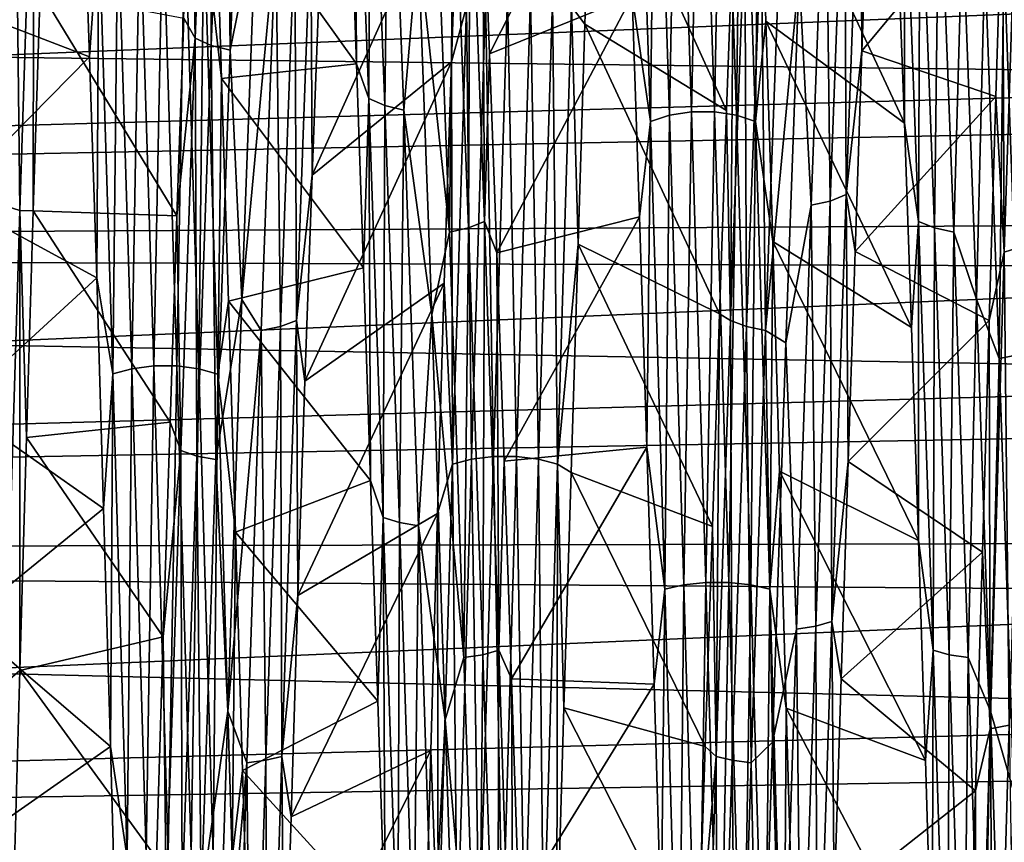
# Model space of a CAD drawing. Header units: metres. Extents: x -95 to 103, y -12 to 12.
# Tile 513 of 520: x 96.86 to 100.14, y 2.5 to 5.24. Entities that reach past the tile are written whole.
import ezdxf

# ---------------------------------------------------------------- set-up
doc = ezdxf.new("R2010")
doc.units = ezdxf.units.M
doc.layers.add('solid_P74500_01', color=7, linetype='CONTINUOUS')

msp = doc.modelspace()

# ---------------------------------------------------------------- linework, layer by layer
at = {"layer": 'solid_P74500_01'}
for points in [[(97.49662, 6.406206, -6.870044), (97.448494, 5.174844, -7.836549), (97.434753, 5.867796, -7.405045)], [(97.501907, 5.15041, -7.799647), (97.448494, 5.174844, -7.836549), (97.49662, 6.406206, -6.870044)], [(97.550026, 6.375975, -6.837703), (97.501907, 5.15041, -7.799647), (97.49662, 6.406206, -6.870044)], [(97.550026, 6.375975, -6.837703), (97.565155, 5.134653, -7.775849), (97.501907, 5.15041, -7.799647)], [(97.550026, 6.375975, -6.837703), (97.613274, 6.356479, -6.816846), (97.565155, 5.134653, -7.775849)], [(97.565155, 5.134653, -7.775849), (97.613274, 6.356479, -6.816846), (97.649796, 5.559657, -7.468558)], [(99.052368, 6.361449, 8.3179), (98.979134, 6.346772, 8.298602), (99.026199, 4.918755, 9.218903)], [(99.099426, 4.930111, 9.240327), (99.052368, 6.361449, 8.3179), (99.026199, 4.918755, 9.218903)], [(99.128937, 6.361369, 8.317882), (99.052368, 6.361449, 8.3179), (99.099426, 4.930111, 9.240327)], [(99.175995, 4.930035, 9.240295), (99.128937, 6.361369, 8.317882), (99.099426, 4.930111, 9.240327)], [(99.202133, 6.346554, 8.298548), (99.128937, 6.361369, 8.317882), (99.175995, 4.930035, 9.240295)], [(98.979134, 6.346772, 8.298602), (98.915939, 6.319538, 8.262897), (98.962997, 4.897666, 9.179248)], [(99.026199, 4.918755, 9.218903), (98.979134, 6.346772, 8.298602), (98.962997, 4.897666, 9.179248)], [(99.249191, 4.918549, 9.218813), (99.202133, 6.346554, 8.298548), (99.175995, 4.930035, 9.240295)], [(99.265266, 6.319234, 8.26279), (99.202133, 6.346554, 8.298548), (99.249191, 4.918549, 9.218813)], [(98.962997, 4.897666, 9.179248), (98.915939, 6.319538, 8.262897), (98.902306, 5.316321, 8.872353)], [(99.312325, 4.897384, 9.179092), (99.265266, 6.319234, 8.26279), (99.249191, 4.918549, 9.218813)], [(99.312325, 4.897384, 9.179092), (99.323021, 5.932525, 8.472566), (99.265266, 6.319234, 8.26279)], [(97.977829, 6.229017, 7.037667), (97.962379, 5.732308, 7.511739), (97.985443, 5.089697, 7.960248)], [(98.025955, 4.973934, 7.969275), (97.977829, 6.229017, 7.037667), (97.985443, 5.089697, 7.960248)], [(98.031242, 6.199695, 7.004468), (97.977829, 6.229017, 7.037667), (98.025955, 4.973934, 7.969275)], [(98.079361, 4.950531, 7.931694), (98.031242, 6.199695, 7.004468), (98.025955, 4.973934, 7.969275)], [(98.079361, 4.950531, 7.931694), (98.09449, 6.180789, 6.983056), (98.031242, 6.199695, 7.004468)], [(98.079361, 4.950531, 7.931694), (98.142609, 4.935444, 7.907454), (98.09449, 6.180789, 6.983056)], [(98.09449, 6.180789, 6.983056), (98.142609, 4.935444, 7.907454), (98.189949, 5.49087, 7.523556)], [(96.865204, 4.602046, -9.324647), (96.802071, 4.621867, -9.365029), (96.849129, 6.080671, -8.487874)], [(96.91227, 6.054558, -8.451257), (96.865204, 4.602046, -9.324647), (96.849129, 6.080671, -8.487874)], [(96.91227, 6.054558, -8.451257), (96.909737, 4.600254, -9.261973), (96.865204, 4.602046, -9.324647)], [(96.91227, 6.054558, -8.451257), (96.932594, 5.332528, -8.859511), (96.909737, 4.600254, -9.261973)], [(98.879395, 6.015649, 8.413535), (98.404556, 5.754221, 7.494626), (98.42765, 5.123442, 7.940166)], [(98.902306, 5.316321, 8.872353), (98.879395, 6.015649, 8.413535), (98.42765, 5.123442, 7.940166)], [(99.312325, 4.897384, 9.179092), (99.346703, 5.231893, 8.922425), (99.323021, 5.932525, 8.472566)], [(99.323021, 5.932525, 8.472566), (99.807777, 4.892318, 8.084879), (99.783539, 5.541072, 7.65426)], [(99.323021, 5.932525, 8.472566), (99.346703, 5.231893, 8.922425), (99.807777, 4.892318, 8.084879)], [(99.608437, 5.916323, -7.245067), (99.661819, 5.944295, -7.279444), (99.613693, 4.655078, -8.162107)], [(99.613693, 4.655078, -8.162107), (99.661819, 5.944295, -7.279444), (99.66613, 5.13278, -7.934064)], [(99.661819, 5.944295, -7.279444), (99.689606, 5.765805, -7.486986), (99.66613, 5.13278, -7.934064)], [(100.186554, 5.930209, -8.549007), (100.139496, 4.463236, -9.393106), (100.133942, 5.69475, -8.634665)], [(100.202698, 4.482612, -9.433604), (100.139496, 4.463236, -9.393106), (100.186554, 5.930209, -8.549007)], [(98.700546, 5.280422, -8.962939), (98.767265, 5.920867, -8.479403), (98.744789, 5.221817, -8.928417)], [(98.744789, 5.221817, -8.928417), (98.767265, 5.920867, -8.479403), (99.215996, 4.934728, -8.057985)], [(98.767265, 5.920867, -8.479403), (99.238701, 5.57671, -7.626868), (99.215996, 4.934728, -8.057985)], [(99.545204, 5.898263, -7.222893), (99.497086, 4.619058, -8.098723), (99.457085, 5.388814, -7.59851)], [(99.56031, 4.633192, -8.123578), (99.497086, 4.619058, -8.098723), (99.545204, 5.898263, -7.222893)], [(99.56031, 4.633192, -8.123578), (99.545204, 5.898263, -7.222893), (99.608437, 5.916323, -7.245067)], [(99.56031, 4.633192, -8.123578), (99.608437, 5.916323, -7.245067), (99.613693, 4.655078, -8.162107)], [(97.448494, 5.174844, -7.836549), (97.41095, 5.241157, -7.86069), (97.434753, 5.867796, -7.405045)], [(98.309158, 5.834529, 7.308279), (98.357277, 4.544053, 8.176096), (98.362541, 5.862215, 7.342874)], [(98.357277, 4.544053, 8.176096), (98.41066, 4.565629, 8.21481), (98.362541, 5.862215, 7.342874)], [(98.362541, 5.862215, 7.342874), (98.41066, 4.565629, 8.21481), (98.404556, 5.754221, 7.494626)], [(99.806442, 5.86202, 7.342897), (99.783539, 5.541072, 7.65426), (99.807777, 4.892318, 8.084879)], [(99.854568, 4.565434, 8.2148), (99.806442, 5.86202, 7.342897), (99.807777, 4.892318, 8.084879)], [(99.859856, 5.834405, 7.308281), (99.806442, 5.86202, 7.342897), (99.854568, 4.565434, 8.2148)], [(98.309158, 5.834529, 7.308279), (98.245926, 5.816661, 7.285959), (98.294044, 4.530127, 8.151117)], [(98.309158, 5.834529, 7.308279), (98.294044, 4.530127, 8.151117), (98.357277, 4.544053, 8.176096)], [(99.907974, 4.543929, 8.176078), (99.859856, 5.834405, 7.308281), (99.854568, 4.565434, 8.2148)], [(99.907974, 4.543929, 8.176078), (99.923103, 5.816619, 7.28594), (99.859856, 5.834405, 7.308281)], [(97.097191, 5.113085, 8.989099), (97.073021, 5.811236, 8.554758), (96.608238, 5.300789, 7.821755)], [(97.127663, 5.560742, 8.788664), (97.073021, 5.811236, 8.554758), (97.097191, 5.113085, 8.989099)], [(98.324486, 5.800208, -8.562467), (97.837395, 4.719512, -8.186044), (97.861992, 5.372744, -7.772181)], [(98.324486, 5.800208, -8.562467), (98.30069, 5.096537, -9.000702), (97.837395, 4.719512, -8.186044)], [(98.294044, 4.530127, 8.151117), (98.245926, 5.816661, 7.285959), (98.189949, 5.49087, 7.523556)], [(98.351219, 5.280407, -8.963262), (98.30069, 5.096537, -9.000702), (98.324486, 5.800208, -8.562467)], [(99.907974, 4.543929, 8.176078), (99.971222, 4.530087, 8.151092), (99.923103, 5.816619, 7.28594)], [(99.923103, 5.816619, 7.28594), (99.971222, 4.530087, 8.151092), (100.000961, 5.565186, 7.461669)], [(100.133942, 5.69475, -8.634665), (99.66613, 5.13278, -7.934064), (99.689606, 5.765805, -7.486986)], [(97.476982, 5.560448, 8.78853), (97.536491, 5.04087, 9.029741), (97.514587, 5.747598, 8.59754)], [(97.514587, 5.747598, 8.59754), (97.985443, 5.089697, 7.960248), (97.962379, 5.732308, 7.511739)], [(97.514587, 5.747598, 8.59754), (97.536491, 5.04087, 9.029741), (97.985443, 5.089697, 7.960248)], [(98.41066, 4.565629, 8.21481), (98.42765, 5.123442, 7.940166), (98.404556, 5.754221, 7.494626)], [(100.133942, 5.69475, -8.634665), (100.111053, 4.980527, -9.063538), (99.66613, 5.13278, -7.934064)], [(100.139496, 4.463236, -9.393106), (100.111053, 4.980527, -9.063538), (100.133942, 5.69475, -8.634665)], [(97.190857, 5.584774, 8.826588), (97.127663, 5.560742, 8.788664), (97.174721, 4.057989, 9.571783)], [(97.237915, 4.075533, 9.613092), (97.190857, 5.584774, 8.826588), (97.174721, 4.057989, 9.571783)], [(97.264091, 5.597718, 8.84708), (97.190857, 5.584774, 8.826588), (97.237915, 4.075533, 9.613092)], [(97.31115, 4.084973, 9.635408), (97.264091, 5.597718, 8.84708), (97.237915, 4.075533, 9.613092)], [(97.340652, 5.59764, 8.847054), (97.264091, 5.597718, 8.84708), (97.31115, 4.084973, 9.635408)], [(97.387711, 4.084899, 9.63537), (97.340652, 5.59764, 8.847054), (97.31115, 4.084973, 9.635408)], [(97.413849, 5.58456, 8.826513), (97.340652, 5.59764, 8.847054), (97.387711, 4.084899, 9.63537)], [(97.460915, 4.075335, 9.612985), (97.413849, 5.58456, 8.826513), (97.387711, 4.084899, 9.63537)], [(97.476982, 5.560448, 8.78853), (97.413849, 5.58456, 8.826513), (97.460915, 4.075335, 9.612985)], [(99.228989, 4.235572, -8.389716), (99.215996, 4.934728, -8.057985), (99.238701, 5.57671, -7.626868)], [(99.277107, 5.565232, -7.567778), (99.228989, 4.235572, -8.389716), (99.238701, 5.57671, -7.626868)], [(97.127663, 5.560742, 8.788664), (97.097191, 5.113085, 8.989099), (97.120827, 4.377914, 9.368375)], [(97.174721, 4.057989, 9.571783), (97.127663, 5.560742, 8.788664), (97.120827, 4.377914, 9.368375)], [(97.524048, 4.05772, 9.571604), (97.476982, 5.560448, 8.78853), (97.460915, 4.075335, 9.612985)], [(97.524048, 4.05772, 9.571604), (97.536491, 5.04087, 9.029741), (97.476982, 5.560448, 8.78853)], [(97.565155, 5.134653, -7.775849), (97.649796, 5.559657, -7.468558), (97.603737, 4.305541, -8.260401)], [(97.716591, 5.522047, -7.509195), (97.603737, 4.305541, -8.260401), (97.649796, 5.559657, -7.468558)], [(97.731697, 4.215534, -8.350301), (97.716591, 5.522047, -7.509195), (97.779823, 5.53895, -7.532247)], [(97.731697, 4.215534, -8.350301), (97.779823, 5.53895, -7.532247), (97.78508, 4.235472, -8.389884)], [(97.779823, 5.53895, -7.532247), (97.833206, 5.565161, -7.56796), (97.78508, 4.235472, -8.389884)], [(97.78508, 4.235472, -8.389884), (97.833206, 5.565161, -7.56796), (97.837395, 4.719512, -8.186044)], [(97.833206, 5.565161, -7.56796), (97.861992, 5.372744, -7.772181), (97.837395, 4.719512, -8.186044)], [(99.282394, 4.215589, -8.350187), (99.228989, 4.235572, -8.389716), (99.277107, 5.565232, -7.567778)], [(99.330521, 5.538985, -7.532126), (99.282394, 4.215589, -8.350187), (99.277107, 5.565232, -7.567778)], [(99.330521, 5.538985, -7.532126), (99.34565, 4.202682, -8.324706), (99.282394, 4.215589, -8.350187)], [(99.330521, 5.538985, -7.532126), (99.393768, 5.52204, -7.509148), (99.34565, 4.202682, -8.324706)], [(99.971222, 4.530087, 8.151092), (100.047165, 4.30633, 8.257153), (100.000961, 5.565186, 7.461669)], [(100.074539, 5.438595, 7.567242), (100.000961, 5.565186, 7.461669), (100.047165, 4.30633, 8.257153)], [(97.716591, 5.522047, -7.509195), (97.668472, 4.20268, -8.324753), (97.603737, 4.305541, -8.260401)], [(97.731697, 4.215534, -8.350301), (97.668472, 4.20268, -8.324753), (97.716591, 5.522047, -7.509195)], [(99.34565, 4.202682, -8.324706), (99.393768, 5.52204, -7.509148), (99.457085, 5.388814, -7.59851)], [(102.504364, 5.479433, 4.586555), (102.504364, 5.042274, 5.063215), (81, 5.30519, 4.501647)], [(98.142609, 4.935444, 7.907454), (98.235023, 4.256301, 8.285336), (98.189949, 5.49087, 7.523556)], [(98.294044, 4.530127, 8.151117), (98.189949, 5.49087, 7.523556), (98.235023, 4.256301, 8.285336)], [(100.137772, 5.455303, 7.590427), (100.18589, 4.122044, 8.39467), (100.191154, 5.481222, 7.62634)], [(100.122658, 4.109409, 8.36902), (100.074539, 5.438595, 7.567242), (100.047165, 4.30633, 8.257153)], [(100.137772, 5.455303, 7.590427), (100.074539, 5.438595, 7.567242), (100.122658, 4.109409, 8.36902)], [(100.137772, 5.455303, 7.590427), (100.122658, 4.109409, 8.36902), (100.18589, 4.122044, 8.39467)], [(99.34565, 4.202682, -8.324706), (99.457085, 5.388814, -7.59851), (99.412697, 4.161068, -8.330042)], [(99.497086, 4.619058, -8.098723), (99.412697, 4.161068, -8.330042), (99.457085, 5.388814, -7.59851)], [(102.504364, 5.351635, -4.735047), (81, 5.326975, -4.475948), (81, 4.47598, -5.327133)], [(102.504364, 5.351635, -4.735047), (81, 4.47598, -5.327133), (102.504364, 4.901572, -5.199543)], [(102.504364, 5.042274, 5.063215), (81, 4.443614, 5.353961), (81, 5.30519, 4.501647)], [(96.909737, 4.600254, -9.261973), (96.932594, 5.332528, -8.859511), (97.387947, 4.583793, -8.261198)], [(96.932594, 5.332528, -8.859511), (97.41095, 5.241157, -7.86069), (97.387947, 4.583793, -8.261198)], [(98.487648, 5.315578, -9.022803), (98.44059, 3.783395, -9.765639), (98.414413, 5.303228, -9.00194)], [(98.902306, 5.316321, 8.872353), (98.42765, 5.123442, 7.940166), (98.451599, 4.461169, 8.330868)], [(98.517151, 3.783421, -9.765561), (98.44059, 3.783395, -9.765639), (98.487648, 5.315578, -9.022803)], [(98.926353, 4.580874, 9.273319), (98.902306, 5.316321, 8.872353), (98.451599, 4.461169, 8.330868)], [(98.564217, 5.315591, -9.022722), (98.517151, 3.783421, -9.765561), (98.487648, 5.315578, -9.022803)], [(98.590355, 3.774657, -9.742833), (98.517151, 3.783421, -9.765561), (98.564217, 5.315591, -9.022722)], [(98.637413, 5.303259, -9.001717), (98.590355, 3.774657, -9.742833), (98.564217, 5.315591, -9.022722)], [(98.962997, 4.897666, 9.179248), (98.902306, 5.316321, 8.872353), (98.926353, 4.580874, 9.273319)], [(97.097191, 5.113085, 8.989099), (96.608238, 5.300789, 7.821755), (96.633041, 4.642481, 8.229321)], [(98.351219, 5.280407, -8.963262), (98.304161, 3.758339, -9.701179), (98.30069, 5.096537, -9.000702)], [(98.367355, 3.77459, -9.743047), (98.304161, 3.758339, -9.701179), (98.351219, 5.280407, -8.963262)], [(98.414413, 5.303228, -9.00194), (98.367355, 3.77459, -9.743047), (98.351219, 5.280407, -8.963262)], [(98.44059, 3.783395, -9.765639), (98.367355, 3.77459, -9.743047), (98.414413, 5.303228, -9.00194)], [(98.653481, 3.758406, -9.700864), (98.590355, 3.774657, -9.742833), (98.637413, 5.303259, -9.001717)], [(98.700546, 5.280422, -8.962939), (98.653481, 3.758406, -9.700864), (98.637413, 5.303259, -9.001717)], [(98.700546, 5.280422, -8.962939), (98.722282, 4.489876, -9.318274), (98.653481, 3.758406, -9.700864)], [(98.700546, 5.280422, -8.962939), (98.744789, 5.221817, -8.928417), (98.722282, 4.489876, -9.318274)], [(97.448494, 5.174844, -7.836549), (97.387947, 4.583793, -8.261198), (97.41095, 5.241157, -7.86069)], [(98.722282, 4.489876, -9.318274), (98.744789, 5.221817, -8.928417), (99.192513, 4.258293, -8.436586)], [(98.744789, 5.221817, -8.928417), (99.215996, 4.934728, -8.057985), (99.192513, 4.258293, -8.436586)], [(99.312325, 4.897384, 9.179092), (99.369286, 4.498111, 9.313609), (99.346703, 5.231893, 8.922425)], [(99.346703, 5.231893, 8.922425), (99.830978, 4.212358, 8.458992), (99.807777, 4.892318, 8.084879)], [(99.346703, 5.231893, 8.922425), (99.369286, 4.498111, 9.313609), (99.830978, 4.212358, 8.458992)], [(97.448494, 5.174844, -7.836549), (97.400375, 3.803031, -8.590083), (97.387947, 4.583793, -8.261198)], [(97.453781, 3.785057, -8.549622), (97.400375, 3.803031, -8.590083), (97.448494, 5.174844, -7.836549)], [(97.501907, 5.15041, -7.799647), (97.453781, 3.785057, -8.549622), (97.448494, 5.174844, -7.836549)], [(97.501907, 5.15041, -7.799647), (97.517036, 3.773467, -8.523528), (97.453781, 3.785057, -8.549622)], [(97.501907, 5.15041, -7.799647), (97.565155, 5.134653, -7.775849), (97.517036, 3.773467, -8.523528)], [(97.120827, 4.377914, 9.368375), (97.097191, 5.113085, 8.989099), (96.633041, 4.642481, 8.229321)], [(97.517036, 3.773467, -8.523528), (97.565155, 5.134653, -7.775849), (97.603737, 4.305541, -8.260401)], [(98.41066, 4.565629, 8.21481), (98.451599, 4.461169, 8.330868), (98.42765, 5.123442, 7.940166)], [(99.613693, 4.655078, -8.162107), (99.66613, 5.13278, -7.934064), (99.64341, 4.465198, -8.327602)], [(100.111053, 4.980527, -9.063538), (99.64341, 4.465198, -8.327602), (99.66613, 5.13278, -7.934064)], [(97.536491, 5.04087, 9.029741), (98.008308, 4.411593, 8.355021), (97.985443, 5.089697, 7.960248)], [(98.30069, 5.096537, -9.000702), (97.813644, 4.034499, -8.545736), (97.837395, 4.719512, -8.186044)], [(98.30069, 5.096537, -9.000702), (98.277008, 4.359585, -9.380061), (97.813644, 4.034499, -8.545736)], [(98.025955, 4.973934, 7.969275), (97.985443, 5.089697, 7.960248), (98.008308, 4.411593, 8.355021)], [(98.304161, 3.758339, -9.701179), (98.277008, 4.359585, -9.380061), (98.30069, 5.096537, -9.000702)], [(102.504364, 5.042274, 5.063215), (102.504364, 4.563806, 5.498394), (81, 4.443614, 5.353961)], [(97.524048, 4.05772, 9.571604), (97.55912, 4.300218, 9.404324), (97.536491, 5.04087, 9.029741)], [(97.536491, 5.04087, 9.029741), (97.55912, 4.300218, 9.404324), (98.008308, 4.411593, 8.355021)], [(100.111053, 4.980527, -9.063538), (100.088882, 4.236079, -9.433659), (99.64341, 4.465198, -8.327602)], [(100.139496, 4.463236, -9.393106), (100.088882, 4.236079, -9.433659), (100.111053, 4.980527, -9.063538)], [(98.025955, 4.973934, 7.969275), (98.008308, 4.411593, 8.355021), (98.03186, 3.703367, 8.691784)], [(98.074074, 3.580272, 8.6817), (98.025955, 4.973934, 7.969275), (98.03186, 3.703367, 8.691784)], [(98.079361, 4.950531, 7.931694), (98.025955, 4.973934, 7.969275), (98.074074, 3.580272, 8.6817)], [(98.127487, 3.56344, 8.640767), (98.079361, 4.950531, 7.931694), (98.074074, 3.580272, 8.6817)], [(98.127487, 3.56344, 8.640767), (98.142609, 4.935444, 7.907454), (98.079361, 4.950531, 7.931694)], [(98.127487, 3.56344, 8.640767), (98.190735, 3.552592, 8.614367), (98.142609, 4.935444, 7.907454)], [(98.142609, 4.935444, 7.907454), (98.190735, 3.552592, 8.614367), (98.235023, 4.256301, 8.285336)], [(99.026199, 4.918755, 9.218903), (98.962997, 4.897666, 9.179248), (99.010056, 3.342231, 9.847184)], [(99.073257, 3.356599, 9.889714), (99.026199, 4.918755, 9.218903), (99.010056, 3.342231, 9.847184)], [(99.099426, 4.930111, 9.240327), (99.026199, 4.918755, 9.218903), (99.073257, 3.356599, 9.889714)], [(99.146492, 3.364324, 9.912685), (99.099426, 4.930111, 9.240327), (99.073257, 3.356599, 9.889714)], [(99.175995, 4.930035, 9.240295), (99.099426, 4.930111, 9.240327), (99.146492, 3.364324, 9.912685)], [(99.223053, 3.364254, 9.912642), (99.175995, 4.930035, 9.240295), (99.146492, 3.364324, 9.912685)], [(99.249191, 4.918549, 9.218813), (99.175995, 4.930035, 9.240295), (99.223053, 3.364254, 9.912642)], [(99.228989, 4.235572, -8.389716), (99.192513, 4.258293, -8.436586), (99.215996, 4.934728, -8.057985)], [(99.296249, 3.35641, 9.889592), (99.249191, 4.918549, 9.218813), (99.223053, 3.364254, 9.912642)], [(99.312325, 4.897384, 9.179092), (99.249191, 4.918549, 9.218813), (99.296249, 3.35641, 9.889592)], [(102.504364, 4.901572, -5.199543), (81, 4.47598, -5.327133), (102.504364, 4.411354, -5.621443)], [(98.962997, 4.897666, 9.179248), (98.926353, 4.580874, 9.273319), (98.950813, 3.814749, 9.613132)], [(99.010056, 3.342231, 9.847184), (98.962997, 4.897666, 9.179248), (98.950813, 3.814749, 9.613132)], [(99.359383, 3.341977, 9.846985), (99.312325, 4.897384, 9.179092), (99.296249, 3.35641, 9.889592)], [(99.359383, 3.341977, 9.846985), (99.369286, 4.498111, 9.313609), (99.312325, 4.897384, 9.179092)], [(99.854568, 4.565434, 8.2148), (99.807777, 4.892318, 8.084879), (99.830978, 4.212358, 8.458992)], [(97.78508, 4.235472, -8.389884), (97.837395, 4.719512, -8.186044), (97.813644, 4.034499, -8.545736)], [(99.56031, 4.633192, -8.123578), (99.613693, 4.655078, -8.162107), (99.565575, 3.234338, -8.817176)], [(99.565575, 3.234338, -8.817176), (99.613693, 4.655078, -8.162107), (99.620575, 3.7672, -8.664891)], [(99.613693, 4.655078, -8.162107), (99.64341, 4.465198, -8.327602), (99.620575, 3.7672, -8.664891)], [(97.120827, 4.377914, 9.368375), (96.633041, 4.642481, 8.229321), (96.657196, 3.951892, 8.581676)], [(96.865204, 4.602046, -9.324647), (96.818146, 3.030026, -9.952699), (96.802071, 4.621867, -9.365029)], [(99.497086, 4.619058, -8.098723), (99.448959, 3.209349, -8.748727), (99.412697, 4.161068, -8.330042)], [(99.512192, 3.219157, -8.77557), (99.448959, 3.209349, -8.748727), (99.497086, 4.619058, -8.098723)], [(99.512192, 3.219157, -8.77557), (99.497086, 4.619058, -8.098723), (99.56031, 4.633192, -8.123578)], [(99.512192, 3.219157, -8.77557), (99.56031, 4.633192, -8.123578), (99.565575, 3.234338, -8.817176)], [(96.865204, 4.602046, -9.324647), (96.865639, 3.071415, -9.87633), (96.818146, 3.030026, -9.952699)], [(96.865204, 4.602046, -9.324647), (96.909737, 4.600254, -9.261973), (96.887558, 3.846205, -9.600684)], [(96.865204, 4.602046, -9.324647), (96.887558, 3.846205, -9.600684), (96.865639, 3.071415, -9.87633)], [(96.887558, 3.846205, -9.600684), (96.909737, 4.600254, -9.261973), (97.365105, 3.897176, -8.607342)], [(96.909737, 4.600254, -9.261973), (97.387947, 4.583793, -8.261198), (97.365105, 3.897176, -8.607342)], [(102.504364, 4.563806, 5.498394), (102.504364, 4.047949, 5.888529), (81, 4.443614, 5.353961)], [(97.400375, 3.803031, -8.590083), (97.365105, 3.897176, -8.607342), (97.387947, 4.583793, -8.261198)], [(98.357277, 4.544053, 8.176096), (98.405403, 3.124036, 8.81204), (98.41066, 4.565629, 8.21481)], [(98.405403, 3.124036, 8.81204), (98.458786, 3.138889, 8.853775), (98.41066, 4.565629, 8.21481)], [(98.41066, 4.565629, 8.21481), (98.458786, 3.138889, 8.853775), (98.451599, 4.461169, 8.330868)], [(98.926353, 4.580874, 9.273319), (98.451599, 4.461169, 8.330868), (98.475922, 3.767985, 8.665756)], [(98.950813, 3.814749, 9.613132), (98.926353, 4.580874, 9.273319), (98.475922, 3.767985, 8.665756)], [(99.854568, 4.565434, 8.2148), (99.830978, 4.212358, 8.458992), (99.853821, 3.504256, 8.775216)], [(99.902687, 3.138698, 8.853732), (99.854568, 4.565434, 8.2148), (99.853821, 3.504256, 8.775216)], [(99.907974, 4.543929, 8.176078), (99.854568, 4.565434, 8.2148), (99.902687, 3.138698, 8.853732)], [(98.342171, 3.114449, 8.785111), (98.294044, 4.530127, 8.151117), (98.235023, 4.256301, 8.285336)], [(98.357277, 4.544053, 8.176096), (98.294044, 4.530127, 8.151117), (98.342171, 3.114449, 8.785111)], [(98.357277, 4.544053, 8.176096), (98.342171, 3.114449, 8.785111), (98.405403, 3.124036, 8.81204)], [(99.9561, 3.123918, 8.812001), (99.907974, 4.543929, 8.176078), (99.902687, 3.138698, 8.853732)], [(99.9561, 3.123918, 8.812001), (99.971222, 4.530087, 8.151092), (99.907974, 4.543929, 8.176078)], [(99.9561, 3.123918, 8.812001), (100.019348, 3.114415, 8.785079), (99.971222, 4.530087, 8.151092)], [(99.971222, 4.530087, 8.151092), (100.019348, 3.114415, 8.785079), (100.047165, 4.30633, 8.257153)], [(98.653481, 3.758406, -9.700864), (98.722282, 4.489876, -9.318274), (98.699135, 3.729908, -9.646634)], [(98.699135, 3.729908, -9.646634), (98.722282, 4.489876, -9.318274), (99.168533, 3.550523, -8.758024)], [(98.722282, 4.489876, -9.318274), (99.192513, 4.258293, -8.436586), (99.168533, 3.550523, -8.758024)], [(99.359383, 3.341977, 9.846985), (99.391449, 3.734889, 9.644328), (99.369286, 4.498111, 9.313609)], [(99.369286, 4.498111, 9.313609), (99.853821, 3.504256, 8.775216), (99.830978, 4.212358, 8.458992)], [(99.369286, 4.498111, 9.313609), (99.391449, 3.734889, 9.644328), (99.853821, 3.504256, 8.775216)], [(102.504364, 4.411354, -5.621443), (81, 4.47598, -5.327133), (81, 3.490348, -6.018475)], [(98.458786, 3.138889, 8.853775), (98.475922, 3.767985, 8.665756), (98.451599, 4.461169, 8.330868)], [(100.088882, 4.236079, -9.433659), (99.620575, 3.7672, -8.664891), (99.64341, 4.465198, -8.327602)], [(100.139496, 4.463236, -9.393106), (100.092438, 2.877239, -9.990341), (100.088882, 4.236079, -9.433659)], [(100.15564, 2.889774, -10.033436), (100.092438, 2.877239, -9.990341), (100.139496, 4.463236, -9.393106)], [(100.202698, 4.482612, -9.433604), (100.15564, 2.889774, -10.033436), (100.139496, 4.463236, -9.393106)], [(102.504364, 4.047949, 5.888529), (81, 3.450535, 6.041576), (81, 4.443614, 5.353961)], [(102.504364, 4.411354, -5.621443), (81, 3.490348, -6.018475), (102.504364, 3.884996, -5.997289)], [(97.55912, 4.300218, 9.404324), (98.03186, 3.703367, 8.691784), (98.008308, 4.411593, 8.355021)], [(97.143982, 3.610322, 9.689693), (97.120827, 4.377914, 9.368375), (96.657196, 3.951892, 8.581676)], [(97.174721, 4.057989, 9.571783), (97.120827, 4.377914, 9.368375), (97.143982, 3.610322, 9.689693)], [(98.277008, 4.359585, -9.380061), (97.790428, 3.320686, -8.847437), (97.813644, 4.034499, -8.545736)], [(98.277008, 4.359585, -9.380061), (98.253929, 3.593971, -9.697996), (97.790428, 3.320686, -8.847437)], [(98.304161, 3.758339, -9.701179), (98.253929, 3.593971, -9.697996), (98.277008, 4.359585, -9.380061)], [(97.517036, 3.773467, -8.523528), (97.603737, 4.305541, -8.260401), (97.557571, 2.936602, -8.838243)], [(97.524048, 4.05772, 9.571604), (97.582413, 3.53142, 9.718781), (97.55912, 4.300218, 9.404324)], [(97.668472, 4.20268, -8.324753), (97.557571, 2.936602, -8.838243), (97.603737, 4.305541, -8.260401)], [(97.55912, 4.300218, 9.404324), (97.582413, 3.53142, 9.718781), (98.03186, 3.703367, 8.691784)], [(100.019348, 3.114415, 8.785079), (100.093414, 2.936603, 8.840438), (100.047165, 4.30633, 8.257153)], [(100.122658, 4.109409, 8.36902), (100.047165, 4.30633, 8.257153), (100.093414, 2.936603, 8.840438)], [(99.18087, 2.786031, -8.973083), (99.168533, 3.550523, -8.758024), (99.192513, 4.258293, -8.436586)], [(99.228989, 4.235572, -8.389716), (99.18087, 2.786031, -8.973083), (99.192513, 4.258293, -8.436586)], [(97.731697, 4.215534, -8.350301), (97.78508, 4.235472, -8.389884), (97.736961, 2.785903, -8.97323)], [(97.736961, 2.785903, -8.97323), (97.78508, 4.235472, -8.389884), (97.790428, 3.320686, -8.847437)], [(97.78508, 4.235472, -8.389884), (97.813644, 4.034499, -8.545736), (97.790428, 3.320686, -8.847437)], [(98.190735, 3.552592, 8.614367), (98.28035, 2.90746, 8.844426), (98.235023, 4.256301, 8.285336)], [(98.342171, 3.114449, 8.785111), (98.235023, 4.256301, 8.285336), (98.28035, 2.90746, 8.844426)], [(99.234276, 2.772876, -8.930801), (99.18087, 2.786031, -8.973083), (99.228989, 4.235572, -8.389716)], [(99.282394, 4.215589, -8.350187), (99.234276, 2.772876, -8.930801), (99.228989, 4.235572, -8.389716)], [(100.088882, 4.236079, -9.433659), (100.066704, 3.464867, -9.743355), (99.620575, 3.7672, -8.664891)], [(100.092438, 2.877239, -9.990341), (100.066704, 3.464867, -9.743355), (100.088882, 4.236079, -9.433659)], [(97.668472, 4.20268, -8.324753), (97.620346, 2.764363, -8.903586), (97.557571, 2.936602, -8.838243)], [(97.683578, 2.772803, -8.930903), (97.620346, 2.764363, -8.903586), (97.668472, 4.20268, -8.324753)], [(97.683578, 2.772803, -8.930903), (97.668472, 4.20268, -8.324753), (97.731697, 4.215534, -8.350301)], [(97.683578, 2.772803, -8.930903), (97.731697, 4.215534, -8.350301), (97.736961, 2.785903, -8.97323)], [(99.282394, 4.215589, -8.350187), (99.297523, 2.764373, -8.903541), (99.234276, 2.772876, -8.930801)], [(99.282394, 4.215589, -8.350187), (99.34565, 4.202682, -8.324706), (99.297523, 2.764373, -8.903541)], [(99.297523, 2.764373, -8.903541), (99.34565, 4.202682, -8.324706), (99.368263, 2.832789, -8.86666)], [(99.34565, 4.202682, -8.324706), (99.412697, 4.161068, -8.330042), (99.368263, 2.832789, -8.86666)], [(99.448959, 3.209349, -8.748727), (99.368263, 2.832789, -8.86666), (99.412697, 4.161068, -8.330042)], [(100.170784, 2.666427, 8.935789), (100.122658, 4.109409, 8.36902), (100.093414, 2.936603, 8.840438)], [(100.18589, 4.122044, 8.39467), (100.122658, 4.109409, 8.36902), (100.170784, 2.666427, 8.935789)], [(97.237915, 4.075533, 9.613092), (97.174721, 4.057989, 9.571783), (97.221779, 2.4496, 10.106285)], [(97.284981, 2.460201, 10.149906), (97.237915, 4.075533, 9.613092), (97.221779, 2.4496, 10.106285)], [(97.31115, 4.084973, 9.635408), (97.237915, 4.075533, 9.613092), (97.284981, 2.460201, 10.149906)], [(97.358208, 2.46589, 10.173466), (97.31115, 4.084973, 9.635408), (97.284981, 2.460201, 10.149906)], [(97.387711, 4.084899, 9.63537), (97.31115, 4.084973, 9.635408), (97.358208, 2.46589, 10.173466)], [(97.434776, 2.465823, 10.173416), (97.387711, 4.084899, 9.63537), (97.358208, 2.46589, 10.173466)], [(97.460915, 4.075335, 9.612985), (97.387711, 4.084899, 9.63537), (97.434776, 2.465823, 10.173416)], [(97.507973, 2.460023, 10.149769), (97.460915, 4.075335, 9.612985), (97.434776, 2.465823, 10.173416)], [(97.524048, 4.05772, 9.571604), (97.460915, 4.075335, 9.612985), (97.507973, 2.460023, 10.149769)], [(102.504364, 4.047949, 5.888529), (102.504364, 3.49893, 6.230422), (81, 3.450535, 6.041576)], [(97.174721, 4.057989, 9.571783), (97.143982, 3.610322, 9.689693), (97.166862, 2.818273, 9.949603)], [(97.221779, 2.4496, 10.106285), (97.174721, 4.057989, 9.571783), (97.166862, 2.818273, 9.949603)], [(97.571106, 2.449365, 10.106065), (97.524048, 4.05772, 9.571604), (97.507973, 2.460023, 10.149769)], [(97.571106, 2.449365, 10.106065), (97.582413, 3.53142, 9.718781), (97.524048, 4.05772, 9.571604)], [(97.143982, 3.610322, 9.689693), (96.657196, 3.951892, 8.581676), (96.680695, 3.234143, 8.876553)], [(96.887558, 3.846205, -9.600684), (97.365105, 3.897176, -8.607342), (97.342163, 3.183047, -8.897622)], [(97.400375, 3.803031, -8.590083), (97.342163, 3.183047, -8.897622), (97.365105, 3.897176, -8.607342)], [(102.504364, 3.884996, -5.997289), (81, 3.490348, -6.018475), (102.504364, 3.326811, -6.324002)], [(96.865639, 3.071415, -9.87633), (96.887558, 3.846205, -9.600684), (97.342163, 3.183047, -8.897622)], [(97.400375, 3.803031, -8.590083), (97.352257, 2.327527, -9.105641), (97.342163, 3.183047, -8.897622)], [(97.405663, 2.316503, -9.062741), (97.352257, 2.327527, -9.105641), (97.400375, 3.803031, -8.590083)], [(97.453781, 3.785057, -8.549622), (97.405663, 2.316503, -9.062741), (97.400375, 3.803031, -8.590083)], [(98.950813, 3.814749, 9.613132), (98.475922, 3.767985, 8.665756), (98.500229, 3.043947, 8.944354)], [(98.974815, 3.026008, 9.888459), (98.950813, 3.814749, 9.613132), (98.500229, 3.043947, 8.944354)], [(99.010056, 3.342231, 9.847184), (98.950813, 3.814749, 9.613132), (98.974815, 3.026008, 9.888459)], [(97.453781, 3.785057, -8.549622), (97.46891, 2.309396, -9.035075), (97.405663, 2.316503, -9.062741)], [(97.453781, 3.785057, -8.549622), (97.517036, 3.773467, -8.523528), (97.46891, 2.309396, -9.035075)], [(97.46891, 2.309396, -9.035075), (97.517036, 3.773467, -8.523528), (97.557571, 2.936602, -8.838243)], [(98.367355, 3.77459, -9.743047), (98.320297, 2.142833, -10.221114), (98.304161, 3.758339, -9.701179)], [(98.393532, 2.147853, -10.244823), (98.320297, 2.142833, -10.221114), (98.367355, 3.77459, -9.743047)], [(98.44059, 3.783395, -9.765639), (98.393532, 2.147853, -10.244823), (98.367355, 3.77459, -9.743047)], [(98.470093, 2.147891, -10.244751), (98.393532, 2.147853, -10.244823), (98.44059, 3.783395, -9.765639)], [(98.517151, 3.783421, -9.765561), (98.470093, 2.147891, -10.244751), (98.44059, 3.783395, -9.765639)], [(98.458786, 3.138889, 8.853775), (98.500229, 3.043947, 8.944354), (98.475922, 3.767985, 8.665756)], [(98.543289, 2.142935, -10.220913), (98.470093, 2.147891, -10.244751), (98.517151, 3.783421, -9.765561)], [(98.590355, 3.774657, -9.742833), (98.543289, 2.142935, -10.220913), (98.517151, 3.783421, -9.765561)], [(98.606422, 2.133715, -10.176886), (98.543289, 2.142935, -10.220913), (98.590355, 3.774657, -9.742833)], [(98.653481, 3.758406, -9.700864), (98.606422, 2.133715, -10.176886), (98.590355, 3.774657, -9.742833)], [(99.565575, 3.234338, -8.817176), (99.620575, 3.7672, -8.664891), (99.597252, 3.044268, -8.943532)], [(100.066704, 3.464867, -9.743355), (99.597252, 3.044268, -8.943532), (99.620575, 3.7672, -8.664891)], [(98.304161, 3.758339, -9.701179), (98.257095, 2.133598, -10.177185), (98.253929, 3.593971, -9.697996)], [(98.320297, 2.142833, -10.221114), (98.257095, 2.133598, -10.177185), (98.304161, 3.758339, -9.701179)], [(98.653481, 3.758406, -9.700864), (98.650787, 2.146221, -10.116422), (98.606422, 2.133715, -10.176886)], [(98.653481, 3.758406, -9.700864), (98.675049, 2.947622, -9.913036), (98.650787, 2.146221, -10.116422)], [(98.653481, 3.758406, -9.700864), (98.699135, 3.729908, -9.646634), (98.675049, 2.947622, -9.913036)], [(99.359383, 3.341977, 9.846985), (99.414024, 2.946795, 9.912298), (99.391449, 3.734889, 9.644328)], [(99.391449, 3.734889, 9.644328), (99.876945, 2.771948, 9.032005), (99.853821, 3.504256, 8.775216)], [(99.391449, 3.734889, 9.644328), (99.414024, 2.946795, 9.912298), (99.876945, 2.771948, 9.032005)], [(97.582413, 3.53142, 9.718781), (98.056152, 2.969541, 8.968726), (98.03186, 3.703367, 8.691784)], [(98.074074, 3.580272, 8.6817), (98.03186, 3.703367, 8.691784), (98.056152, 2.969541, 8.968726)], [(98.675049, 2.947622, -9.913036), (98.699135, 3.729908, -9.646634), (99.144356, 2.818269, -9.018826)], [(98.699135, 3.729908, -9.646634), (99.168533, 3.550523, -8.758024), (99.144356, 2.818269, -9.018826)], [(97.166862, 2.818273, 9.949603), (97.143982, 3.610322, 9.689693), (96.680695, 3.234143, 8.876553)], [(98.253929, 3.593971, -9.697996), (97.767334, 2.584505, -9.088449), (97.790428, 3.320686, -8.847437)], [(98.253929, 3.593971, -9.697996), (98.231781, 2.805207, -9.954106), (97.767334, 2.584505, -9.088449)], [(98.074074, 3.580272, 8.6817), (98.056152, 2.969541, 8.968726), (98.080658, 2.217985, 9.184096)], [(98.122192, 2.08927, 9.158327), (98.074074, 3.580272, 8.6817), (98.080658, 2.217985, 9.184096)], [(98.127487, 3.56344, 8.640767), (98.074074, 3.580272, 8.6817), (98.122192, 2.08927, 9.158327)], [(98.257095, 2.133598, -10.177185), (98.231781, 2.805207, -9.954106), (98.253929, 3.593971, -9.697996)], [(98.175606, 2.079466, 9.115155), (98.127487, 3.56344, 8.640767), (98.122192, 2.08927, 9.158327)], [(98.175606, 2.079466, 9.115155), (98.190735, 3.552592, 8.614367), (98.127487, 3.56344, 8.640767)], [(98.175606, 2.079466, 9.115155), (98.238853, 2.073151, 9.087313), (98.190735, 3.552592, 8.614367)], [(98.190735, 3.552592, 8.614367), (98.238853, 2.073151, 9.087313), (98.28035, 2.90746, 8.844426)], [(99.18087, 2.786031, -8.973083), (99.144356, 2.818269, -9.018826), (99.168533, 3.550523, -8.758024)], [(97.571106, 2.449365, 10.106065), (97.606071, 2.738606, 9.97188), (97.582413, 3.53142, 9.718781)], [(97.582413, 3.53142, 9.718781), (97.606071, 2.738606, 9.97188), (98.056152, 2.969541, 8.968726)], [(99.902687, 3.138698, 8.853732), (99.853821, 3.504256, 8.775216), (99.876945, 2.771948, 9.032005)], [(102.504364, 3.49893, 6.230422), (102.504364, 2.921246, 6.521272), (81, 3.450535, 6.041576)], [(102.504364, 3.326811, -6.324002), (81, 3.490348, -6.018475), (81, 2.393903, -6.533173)], [(102.504364, 2.921246, 6.521272), (81, 2.351061, 6.548736), (81, 3.450535, 6.041576)], [(100.066704, 3.464867, -9.743355), (100.04364, 2.670857, -9.990001), (99.597252, 3.044268, -8.943532)], [(100.092438, 2.877239, -9.990341), (100.04364, 2.670857, -9.990001), (100.066704, 3.464867, -9.743355)], [(99.010056, 3.342231, 9.847184), (98.974815, 3.026008, 9.888459), (98.998474, 2.220892, 10.099171)], [(99.057114, 1.697627, 10.256918), (99.010056, 3.342231, 9.847184), (98.998474, 2.220892, 10.099171)], [(99.073257, 3.356599, 9.889714), (99.010056, 3.342231, 9.847184), (99.057114, 1.697627, 10.256918)], [(99.120316, 1.70489, 10.301207), (99.073257, 3.356599, 9.889714), (99.057114, 1.697627, 10.256918)], [(99.146492, 3.364324, 9.912685), (99.073257, 3.356599, 9.889714), (99.120316, 1.70489, 10.301207)], [(99.19355, 1.708779, 10.325123), (99.146492, 3.364324, 9.912685), (99.120316, 1.70489, 10.301207)], [(99.223053, 3.364254, 9.912642), (99.146492, 3.364324, 9.912685), (99.19355, 1.708779, 10.325123)], [(99.270111, 1.708716, 10.325069), (99.223053, 3.364254, 9.912642), (99.19355, 1.708779, 10.325123)], [(99.296249, 3.35641, 9.889592), (99.223053, 3.364254, 9.912642), (99.270111, 1.708716, 10.325069)], [(99.343315, 1.704723, 10.301056), (99.296249, 3.35641, 9.889592), (99.270111, 1.708716, 10.325069)], [(99.359383, 3.341977, 9.846985), (99.296249, 3.35641, 9.889592), (99.343315, 1.704723, 10.301056)], [(99.406441, 1.697409, 10.25668), (99.359383, 3.341977, 9.846985), (99.343315, 1.704723, 10.301056)], [(99.406441, 1.697409, 10.25668), (99.414024, 2.946795, 9.912298), (99.359383, 3.341977, 9.846985)], [(102.504364, 3.326811, -6.324002), (81, 2.393903, -6.533173), (102.504364, 2.74137, -6.598906)], [(97.736961, 2.785903, -8.97323), (97.790428, 3.320686, -8.847437), (97.767334, 2.584505, -9.088449)], [(97.166862, 2.818273, 9.949603), (96.680695, 3.234143, 8.876553), (96.703934, 2.494632, 9.112498)], [(99.448959, 3.209349, -8.748727), (99.400841, 1.711483, -9.160685), (99.368263, 2.832789, -8.86666)], [(99.464073, 1.716695, -9.188785), (99.400841, 1.711483, -9.160685), (99.448959, 3.209349, -8.748727)], [(99.464073, 1.716695, -9.188785), (99.448959, 3.209349, -8.748727), (99.512192, 3.219157, -8.77557)], [(99.464073, 1.716695, -9.188785), (99.512192, 3.219157, -8.77557), (99.517456, 1.724756, -9.232337)], [(99.512192, 3.219157, -8.77557), (99.565575, 3.234338, -8.817176), (99.517456, 1.724756, -9.232337)], [(99.517456, 1.724756, -9.232337), (99.565575, 3.234338, -8.817176), (99.573677, 2.301447, -9.162828)], [(99.565575, 3.234338, -8.817176), (99.597252, 3.044268, -8.943532), (99.573677, 2.301447, -9.162828)], [(96.865639, 3.071415, -9.87633), (97.342163, 3.183047, -8.897622), (97.319267, 2.446994, -9.127916)], [(97.352257, 2.327527, -9.105641), (97.319267, 2.446994, -9.127916), (97.342163, 3.183047, -8.897622)], [(98.390289, 1.611697, 9.177769), (98.342171, 3.114449, 8.785111), (98.28035, 2.90746, 8.844426)], [(98.405403, 3.124036, 8.81204), (98.342171, 3.114449, 8.785111), (98.390289, 1.611697, 9.177769)], [(98.405403, 3.124036, 8.81204), (98.390289, 1.611697, 9.177769), (98.453522, 1.616677, 9.205908)], [(98.405403, 3.124036, 8.81204), (98.453522, 1.616677, 9.205908), (98.458786, 3.138889, 8.853775)], [(98.453522, 1.616677, 9.205908), (98.506905, 1.624391, 9.249516), (98.458786, 3.138889, 8.853775)], [(98.458786, 3.138889, 8.853775), (98.506905, 1.624391, 9.249516), (98.500229, 3.043947, 8.944354)], [(99.902687, 3.138698, 8.853732), (99.876945, 2.771948, 9.032005), (99.900185, 2.021035, 9.228666)], [(99.950806, 1.62421, 9.249443), (99.902687, 3.138698, 8.853732), (99.900185, 2.021035, 9.228666)], [(99.9561, 3.123918, 8.812001), (99.902687, 3.138698, 8.853732), (99.950806, 1.62421, 9.249443)], [(100.004219, 1.616567, 9.20585), (99.9561, 3.123918, 8.812001), (99.950806, 1.62421, 9.249443)], [(100.004219, 1.616567, 9.20585), (100.019348, 3.114415, 8.785079), (99.9561, 3.123918, 8.812001)], [(100.004219, 1.616567, 9.20585), (100.067467, 1.611669, 9.177732), (100.019348, 3.114415, 8.785079)], [(100.019348, 3.114415, 8.785079), (100.067467, 1.611669, 9.177732), (100.093414, 2.936603, 8.840438)], [(96.818146, 3.030026, -9.952699), (96.865639, 3.071415, -9.87633), (96.842834, 2.273053, -10.090228)], [(96.842834, 2.273053, -10.090228), (96.865639, 3.071415, -9.87633), (97.319267, 2.446994, -9.127916)], [(98.506905, 1.624391, 9.249516), (98.524727, 2.293876, 9.164844), (98.500229, 3.043947, 8.944354)], [(98.974815, 3.026008, 9.888459), (98.500229, 3.043947, 8.944354), (98.524727, 2.293876, 9.164844)], [(98.998474, 2.220892, 10.099171), (98.974815, 3.026008, 9.888459), (98.524727, 2.293876, 9.164844)], [(100.04364, 2.670857, -9.990001), (99.573677, 2.301447, -9.162828), (99.597252, 3.044268, -8.943532)], [(97.606071, 2.738606, 9.97188), (98.080658, 2.217985, 9.184096), (98.056152, 2.969541, 8.968726)], [(98.650787, 2.146221, -10.116422), (98.675049, 2.947622, -9.913036), (99.119919, 2.068056, -9.218649)], [(98.675049, 2.947622, -9.913036), (99.144356, 2.818269, -9.018826), (99.119919, 2.068056, -9.218649)], [(102.504364, 2.921246, 6.521272), (102.504364, 2.31963, 6.758697), (81, 2.351061, 6.548736)], [(97.46891, 2.309396, -9.035075), (97.557571, 2.936602, -8.838243), (97.51133, 1.488317, -9.189108)], [(97.620346, 2.764363, -8.903586), (97.51133, 1.488317, -9.189108), (97.557571, 2.936602, -8.838243)], [(99.406441, 1.697409, 10.25668), (99.436905, 2.138678, 10.11685), (99.414024, 2.946795, 9.912298)], [(99.414024, 2.946795, 9.912298), (99.900185, 2.021035, 9.228666), (99.876945, 2.771948, 9.032005)], [(99.414024, 2.946795, 9.912298), (99.436905, 2.138678, 10.11685), (99.900185, 2.021035, 9.228666)], [(100.067467, 1.611669, 9.177732), (100.139702, 1.488364, 9.191678), (100.093414, 2.936603, 8.840438)], [(100.170784, 2.666427, 8.935789), (100.093414, 2.936603, 8.840438), (100.139702, 1.488364, 9.191678)], [(98.238853, 2.073151, 9.087313), (98.325981, 1.477027, 9.190204), (98.28035, 2.90746, 8.844426)], [(98.390289, 1.611697, 9.177769), (98.28035, 2.90746, 8.844426), (98.325981, 1.477027, 9.190204)], [(100.15564, 2.889774, -10.033436), (100.108574, 1.221844, -10.372622), (100.092438, 2.877239, -9.990341)], [(100.181808, 1.224773, -10.396681), (100.108574, 1.221844, -10.372622), (100.15564, 2.889774, -10.033436)], [(100.092438, 2.877239, -9.990341), (100.045372, 1.216478, -10.328051), (100.04364, 2.670857, -9.990001)], [(100.108574, 1.221844, -10.372622), (100.045372, 1.216478, -10.328051), (100.092438, 2.877239, -9.990341)], [(97.18943, 2.009181, 10.145228), (97.166862, 2.818273, 9.949603), (96.703934, 2.494632, 9.112498)], [(97.221779, 2.4496, 10.106285), (97.166862, 2.818273, 9.949603), (97.18943, 2.009181, 10.145228)], [(99.18087, 2.786031, -8.973083), (99.119919, 2.068056, -9.218649), (99.144356, 2.818269, -9.018826)], [(99.297523, 2.764373, -8.903541), (99.368263, 2.832789, -8.86666), (99.323723, 1.435053, -9.198485)], [(99.400841, 1.711483, -9.160685), (99.323723, 1.435053, -9.198485), (99.368263, 2.832789, -8.86666)], [(97.683578, 2.772803, -8.930903), (97.736961, 2.785903, -8.97323), (97.688843, 1.2572, -9.306905)], [(97.688843, 1.2572, -9.306905), (97.736961, 2.785903, -8.97323), (97.744347, 1.832219, -9.268306)], [(97.736961, 2.785903, -8.97323), (97.767334, 2.584505, -9.088449), (97.744347, 1.832219, -9.268306)], [(98.231781, 2.805207, -9.954106), (97.744347, 1.832219, -9.268306), (97.767334, 2.584505, -9.088449)], [(98.231781, 2.805207, -9.954106), (98.209747, 1.997054, -10.146824), (97.744347, 1.832219, -9.268306)], [(98.257095, 2.133598, -10.177185), (98.209747, 1.997054, -10.146824), (98.231781, 2.805207, -9.954106)], [(99.18087, 2.786031, -8.973083), (99.132744, 1.25735, -9.306779), (99.119919, 2.068056, -9.218649)], [(99.186157, 1.251399, -9.262921), (99.132744, 1.25735, -9.306779), (99.18087, 2.786031, -8.973083)], [(99.234276, 2.772876, -8.930801), (99.186157, 1.251399, -9.262921), (99.18087, 2.786031, -8.973083)], [(97.620346, 2.764363, -8.903586), (97.572227, 1.247522, -9.234684), (97.51133, 1.488317, -9.189108)], [(97.63546, 1.251309, -9.26301), (97.572227, 1.247522, -9.234684), (97.620346, 2.764363, -8.903586)], [(97.63546, 1.251309, -9.26301), (97.620346, 2.764363, -8.903586), (97.683578, 2.772803, -8.930903)], [(97.63546, 1.251309, -9.26301), (97.683578, 2.772803, -8.930903), (97.688843, 1.2572, -9.306905)], [(99.234276, 2.772876, -8.930801), (99.249405, 1.24754, -9.23464), (99.186157, 1.251399, -9.262921)], [(99.234276, 2.772876, -8.930801), (99.297523, 2.764373, -8.903541), (99.249405, 1.24754, -9.23464)], [(99.249405, 1.24754, -9.23464), (99.297523, 2.764373, -8.903541), (99.323723, 1.435053, -9.198485)], [(102.504364, 2.74137, -6.598906), (81, 2.393903, -6.533173), (102.504364, 2.133471, -6.819748)], [(97.571106, 2.449365, 10.106065), (97.630066, 1.925029, 10.161638), (97.606071, 2.738606, 9.97188)], [(97.606071, 2.738606, 9.97188), (97.630066, 1.925029, 10.161638), (98.080658, 2.217985, 9.184096)], [(100.04364, 2.670857, -9.990001), (100.019844, 1.860189, -10.172133), (99.573677, 2.301447, -9.162828)], [(100.045372, 1.216478, -10.328051), (100.019844, 1.860189, -10.172133), (100.04364, 2.670857, -9.990001)]]:
    msp.add_3dface(points, dxfattribs=at)

doc.saveas('drawing.dxf')
